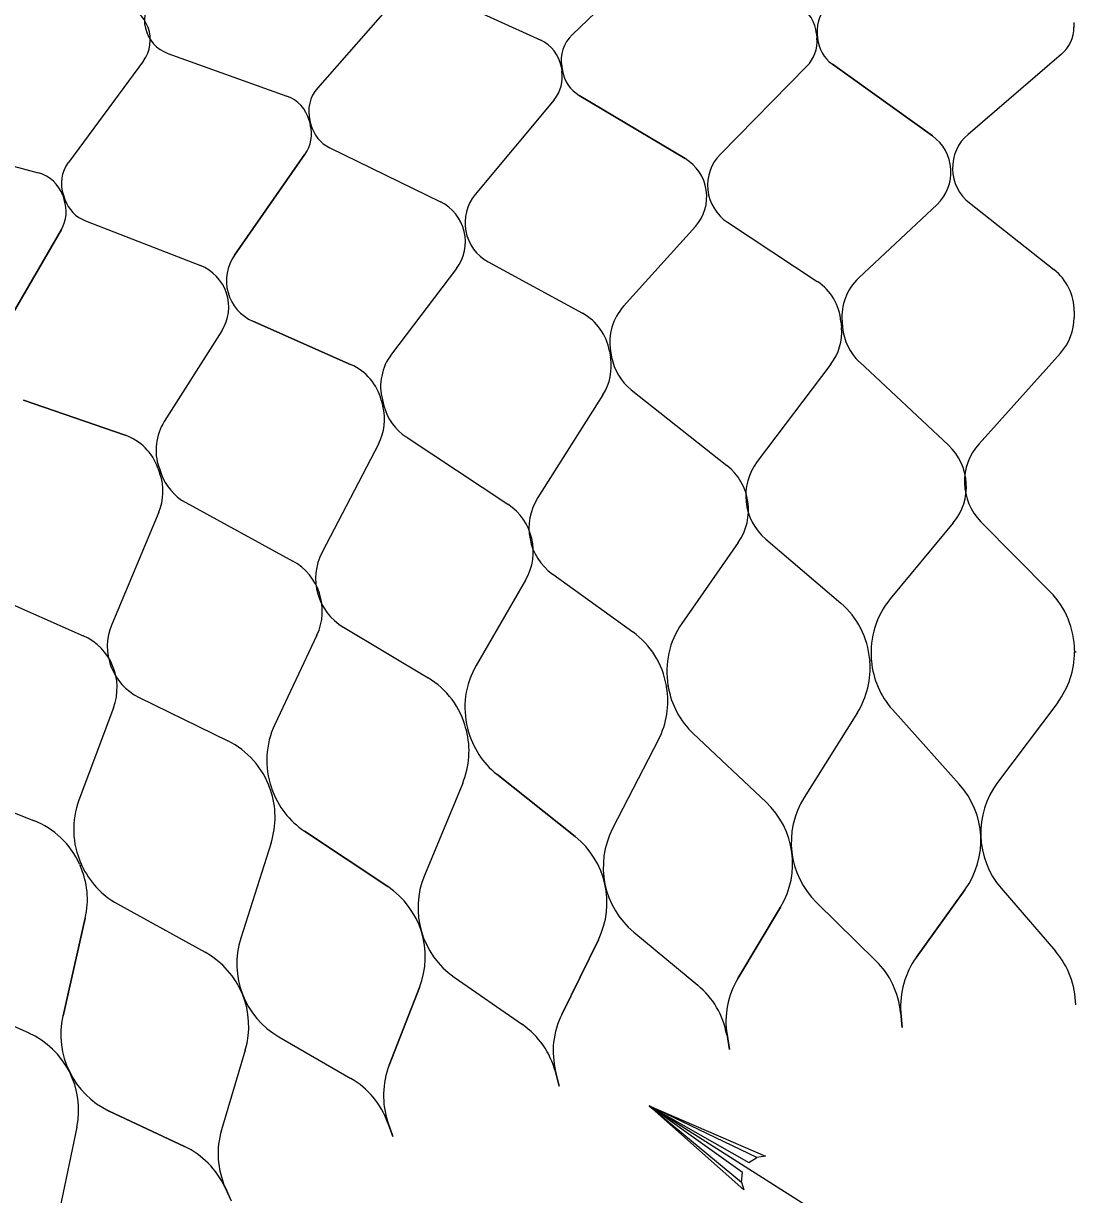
# Model space of a CAD drawing. Extents: x 638850 to 644908, y 297188 to 298900.
# Drawn here: x 639804.21 to 639844.97, y 297624.99 to 297670.4 of the extents above; entities that cross this region are included whole.
import ezdxf

# ---------------------------------------------------------------- set-up
doc = ezdxf.new("R2010")
doc.units = 0
for name, color, linetype in [('1', 7, 'Continuous'), ('5', 7, 'Continuous'), ('50', 7, 'Continuous')]:
    doc.layers.add(name, color=color, linetype=linetype)

msp = doc.modelspace()

# ---------------------------------------------------------------- linework, layer by layer
at = {"layer": '1'}
msp.add_line((639867.623, 297603.567), (639828.475, 297628.426), dxfattribs=at)
msp.add_lwpolyline([(639832.059, 297625.464), (639832.093, 297625.839), (639828.475, 297628.426), (639832.059, 297625.464), (639832.15, 297625.167), (639828.475, 297628.426), (639832.339, 297626.233), (639832.653, 297626.425), (639828.475, 297628.426), (639832.982, 297626.477), (639832.653, 297626.425)], dxfattribs=at)
at = {"layer": '5'}
for p, q in [((639829.011, 297673.355), (639825.486, 297669.958)), ((639818.844, 297671.576), (639815.616, 297667.895)), ((639819.818, 297671.784), (639824.271, 297669.75)), ((639844.943, 297670.432), (639844.943, 297670.259)), ((639834.964, 297669.997), (639834.979, 297669.824)), ((639834.991, 297669.999), (639835.006, 297669.827)), ((639808.861, 297668.951), (639805.953, 297665.012)), ((639809.814, 297669.24), (639814.422, 297667.586)), ((639844.462, 297669.212), (639840.836, 297666.1)), ((639825.057, 297668.727), (639825.086, 297668.556)), ((639825.084, 297668.732), (639825.113, 297668.561)), ((639834.587, 297668.74), (639831.235, 297665.336)), ((639835.576, 297668.825), (639839.458, 297666.04)), ((639825.765, 297667.611), (639829.867, 297665.161)), ((639824.787, 297667.444), (639821.731, 297663.771)), ((639815.291, 297666.633), (639815.334, 297666.465)), ((639815.318, 297666.639), (639815.361, 297666.472)), ((639800.059, 297665.867), (639804.789, 297664.605)), ((639815.129, 297665.331), (639812.392, 297661.415)), ((639816.09, 297665.579), (639820.383, 297663.482)), ((639805.735, 297663.727), (639805.792, 297663.564)), ((639805.761, 297663.736), (639805.818, 297663.573)), ((639839.634, 297663.384), (639836.599, 297660.532)), ((639840.892, 297663.439), (639844.164, 297660.861)), ((639806.62, 297662.745), (639811.073, 297661.014)), ((639830.264, 297662.529), (639827.479, 297659.432)), ((639831.513, 297662.689), (639834.99, 297660.394)), ((639805.683, 297662.417), (639803.283, 297658.285)), ((639822.23, 297661.156), (639825.887, 297659.16)), ((639820.999, 297660.892), (639818.483, 297657.573)), ((639813.109, 297658.851), (639816.919, 297657.169)), ((639835.911, 297658.843), (639835.931, 297658.606)), ((639835.955, 297658.847), (639835.975, 297658.61)), ((639844.952, 297659.239), (639844.952, 297659)), ((639811.904, 297658.485), (639809.674, 297654.967)), ((639826.934, 297657.692), (639826.974, 297657.457)), ((639826.978, 297657.7), (639827.018, 297657.465)), ((639844.423, 297657.617), (639841.265, 297654.102)), ((639835.519, 297657.183), (639832.667, 297653.416)), ((639836.623, 297657.277), (639840.074, 297654.05)), ((639827.775, 297656.191), (639831.485, 297653.264)), ((639804.212, 297655.791), (639808.15, 297654.433)), ((639818.086, 297655.793), (639818.145, 297655.563)), ((639818.129, 297655.804), (639818.189, 297655.574)), ((639826.683, 297656.005), (639824.156, 297652.012)), ((639819.05, 297654.368), (639822.991, 297651.762)), ((639817.977, 297654.091), (639815.793, 297649.901)), ((639809.428, 297653.16), (639809.506, 297652.935)), ((639809.469, 297653.175), (639809.548, 297652.95)), ((639810.507, 297651.821), (639814.653, 297649.554)), ((639809.461, 297651.455), (639807.637, 297647.096)), ((639840.265, 297651.031), (639837.821, 297648.084)), ((639841.337, 297651.077), (639844.028, 297648.354)), ((639831.928, 297650.272), (639829.739, 297647.131)), ((639832.992, 297650.408), (639835.901, 297647.92)), ((639824.732, 297649.042), (639827.84, 297646.806)), ((639802.208, 297648.567), (639806.529, 297646.655)), ((639823.683, 297648.817), (639821.765, 297645.504)), ((639815.589, 297646.678), (639813.956, 297643.215)), ((639816.616, 297646.989), (639819.9, 297645.021)), ((639837.023, 297645.732), (639837.028, 297645.672)), ((639837.087, 297645.737), (639837.092, 297645.678)), ((639844.963, 297646.08), (639844.963, 297646.02)), ((639829.141, 297644.72), (639829.151, 297644.661)), ((639829.204, 297644.731), (639829.214, 297644.672)), ((639807.703, 297643.867), (639806.365, 297640.28)), ((639808.7, 297644.264), (639812.137, 297642.578)), ((639844.314, 297644.073), (639841.984, 297640.968)), ((639836.545, 297643.677), (639834.483, 297640.389)), ((639837.908, 297643.794), (639840.499, 297640.904)), ((639821.371, 297643.051), (639821.386, 297642.993)), ((639821.433, 297643.067), (639821.448, 297643.01)), ((639828.837, 297642.632), (639827.057, 297639.183)), ((639830.185, 297642.863), (639833.009, 297640.2)), ((639822.567, 297641.288), (639825.604, 297638.871)), ((639801.04, 297640.886), (639804.606, 297639.493)), ((639813.768, 297640.738), (639813.788, 297640.682)), ((639813.829, 297640.759), (639813.849, 297640.703)), ((639821.243, 297640.946), (639819.758, 297637.359)), ((639815.107, 297639.082), (639818.336, 297636.927)), ((639813.817, 297638.629), (639812.638, 297634.931)), ((639806.386, 297637.797), (639806.41, 297637.742)), ((639806.444, 297637.823), (639806.469, 297637.768)), ((639840.718, 297636.805), (639838.834, 297634.188)), ((639842.122, 297636.867), (639844.226, 297634.423)), ((639807.859, 297636.258), (639811.257, 297634.381)), ((639833.57, 297636.134), (639831.912, 297633.368)), ((639834.964, 297636.313), (639837.265, 297634.054)), ((639806.61, 297635.699), (639805.746, 297631.915)), ((639826.504, 297634.867), (639825.083, 297631.972)), ((639827.877, 297635.161), (639830.36, 297633.103)), ((639820.912, 297633.421), (639823.559, 297631.577)), ((639819.568, 297633.012), (639818.395, 297630.008)), ((639800.872, 297632.837), (639804.415, 297631.252)), ((639838.221, 297632.05), (639838.277, 297631.465)), ((639838.233, 297632.051), (639838.277, 297631.465)), ((639831.48, 297631.187), (639831.585, 297630.608)), ((639831.492, 297631.189), (639831.585, 297630.608)), ((639814.118, 297631.103), (639816.909, 297629.488)), ((639812.813, 297630.584), (639811.895, 297627.492)), ((639824.835, 297629.762), (639824.989, 297629.194)), ((639824.847, 297629.765), (639824.989, 297629.194)), ((639807.541, 297628.224), (639810.458, 297626.849)), ((639806.284, 297627.597), (639805.628, 297624.44)), ((639818.333, 297627.786), (639818.533, 297627.232)), ((639818.344, 297627.79), (639818.533, 297627.232)), ((639812.019, 297625.272), (639812.265, 297624.737)), ((639812.03, 297625.276), (639812.265, 297624.737))]:
    msp.add_line(p, q, dxfattribs=at)
for centre, radius, start, end in [((639807.752, 297669.77), 1.379, 323.555, 76.8511), ((639810.28, 297670.538), 1.379, 136.9548, 250.251), ((639836.365, 297670.118), 1.379, 129.1443, 184.9372), ((639833.59, 297669.88), 1.379, 4.8509, 60.6438), ((639843.564, 297670.258), 1.379, 310.6365, 0.0473), ((639823.698, 297668.496), 1.379, 9.6545, 65.4474), ((639826.443, 297668.965), 1.379, 133.9478, 189.7407), ((639833.605, 297669.708), 1.379, 315.44, 4.8509), ((639836.38, 297669.945), 1.379, 184.9372, 234.3481), ((639823.727, 297668.325), 1.379, 320.2436, 9.6545), ((639826.472, 297668.794), 1.379, 189.7407, 239.1516), ((639813.956, 297666.288), 1.379, 14.4581, 70.251), ((639816.652, 297666.986), 1.379, 138.7514, 194.5443), ((639814, 297666.121), 1.379, 325.0472, 14.4581), ((639816.696, 297666.818), 1.379, 194.5443, 243.9552), ((639838.454, 297664.64), 1.723, 313.2237, 54.3481), ((639841.959, 297664.793), 1.723, 130.6365, 231.7609), ((639832.463, 297664.127), 1.723, 135.44, 236.5644), ((639807.062, 297664.193), 1.379, 143.555, 199.3479), ((639828.983, 297663.682), 1.723, 318.0272, 59.1516), ((639804.434, 297663.273), 1.379, 19.2616, 75.0545), ((639804.491, 297663.109), 1.379, 329.8507, 19.2616), ((639807.119, 297664.03), 1.379, 199.3479, 248.7588), ((639819.626, 297661.933), 1.723, 322.8308, 63.9552), ((639823.056, 297662.669), 1.723, 140.2436, 241.368), ((639813.805, 297660.428), 1.723, 145.0472, 246.1716), ((639810.448, 297659.408), 1.723, 327.6344, 68.7588), ((639842.884, 297659.237), 2.068, 0.0473, 51.7609), ((639833.85, 297658.668), 2.068, 4.8509, 56.5644), ((639838.015, 297659.025), 2.068, 133.2237, 184.9372), ((639829.016, 297658.049), 2.068, 138.0272, 189.7407), ((639824.896, 297657.345), 2.068, 9.6545, 61.368), ((639842.884, 297658.999), 2.068, 318.0665, 0.0473), ((639833.87, 297658.431), 2.068, 322.8701, 4.8509), ((639838.035, 297658.788), 2.068, 184.9372, 226.918), ((639820.13, 297656.324), 2.068, 142.8308, 194.5443), ((639816.084, 297655.277), 2.068, 14.4581, 66.1716), ((639824.936, 297657.11), 2.068, 327.6737, 9.6545), ((639829.056, 297657.815), 2.068, 189.7407, 231.7216), ((639816.143, 297655.046), 2.068, 332.4772, 14.4581), ((639820.19, 297656.093), 2.068, 194.5443, 236.5251), ((639811.42, 297653.86), 2.068, 147.6344, 199.3479), ((639807.476, 297652.478), 2.068, 19.2616, 70.9751), ((639838.568, 297652.439), 2.206, 320.3289, 46.918), ((639842.906, 297652.628), 2.206, 138.0665, 224.6556), ((639834.425, 297652.084), 2.206, 142.8701, 229.4592), ((639811.499, 297653.635), 2.068, 199.3479, 241.3287), ((639830.118, 297651.533), 2.206, 325.1325, 51.7216), ((639807.554, 297652.253), 2.068, 337.2808, 19.2616), ((639821.774, 297649.922), 2.206, 329.9361, 56.5251), ((639826.02, 297650.832), 2.206, 147.6737, 234.2627), ((639817.749, 297648.881), 2.206, 152.4772, 239.0663), ((639813.595, 297647.619), 2.206, 334.7396, 61.3287), ((639840.315, 297646.016), 3.24, 140.3289, 184.9372), ((639841.723, 297646.077), 3.24, 0.0474, 44.6556), ((639833.795, 297645.458), 3.24, 4.8509, 49.4592), ((639809.671, 297646.244), 2.206, 157.2808, 243.8699), ((639832.397, 297645.279), 3.24, 145.1325, 189.7407), ((639805.637, 297644.638), 2.206, 339.5432, 66.1323), ((639825.947, 297644.176), 3.24, 9.6545, 54.2627), ((639833.8, 297645.398), 3.24, 327.9126, 4.8509), ((639840.32, 297645.956), 3.24, 184.9372, 221.8755), ((639841.723, 297646.017), 3.24, 323.109, 0.0474), ((639824.569, 297643.881), 3.24, 149.9361, 194.5443), ((639818.234, 297642.243), 3.24, 14.4581, 59.0663), ((639825.957, 297644.117), 3.24, 332.7162, 9.6545), ((639832.407, 297645.22), 3.24, 189.7407, 226.6791), ((639816.886, 297641.833), 3.24, 154.7396, 199.3479), ((639818.249, 297642.185), 3.24, 337.5197, 14.4581), ((639824.584, 297643.823), 3.24, 194.5443, 231.4826), ((639810.71, 297639.67), 3.24, 19.2616, 63.8699), ((639810.73, 297639.613), 3.24, 342.3233, 19.2616), ((639816.905, 297641.776), 3.24, 199.3479, 236.2862), ((639838.061, 297638.718), 3.274, 324.253, 41.8755), ((639844.603, 297639.003), 3.274, 143.109, 220.7315), ((639809.4, 297639.148), 3.24, 159.5432, 204.1514), ((639837.257, 297638.649), 3.274, 147.9126, 225.5351), ((639830.762, 297637.818), 3.274, 329.0566, 46.6791), ((639803.428, 297636.476), 3.24, 24.0652, 68.6734), ((639823.565, 297636.309), 3.274, 333.8602, 51.4826), ((639829.967, 297637.682), 3.274, 152.7162, 230.3386), ((639803.452, 297636.421), 3.24, 347.1269, 24.0652), ((639809.425, 297639.094), 3.24, 204.1515, 241.0898), ((639822.784, 297636.107), 3.274, 157.5197, 235.1422), ((639816.519, 297634.204), 3.274, 338.6637, 56.2862), ((639815.757, 297633.937), 3.274, 162.3233, 239.9458), ((639809.674, 297631.515), 3.274, 343.4673, 61.0898), ((639841.771, 297632.309), 3.24, 0.6684, 40.7315), ((639834.996, 297631.742), 3.24, 5.472, 45.5351), ((639841.463, 297632.295), 3.24, 144.253, 184.3161), ((639828.293, 297630.609), 3.24, 10.2755, 50.3386), ((639834.691, 297631.702), 3.24, 149.0566, 189.1197), ((639808.937, 297631.186), 3.274, 167.1269, 244.7494), ((639827.991, 297630.544), 3.24, 153.8602, 193.9233), ((639803.078, 297628.263), 3.274, 348.2709, 65.8933), ((639821.707, 297628.919), 3.24, 15.0791, 55.1422), ((639821.413, 297628.83), 3.24, 158.6637, 198.7268), ((639815.287, 297626.684), 3.24, 19.8827, 59.9458), ((639815, 297626.57), 3.24, 163.4673, 203.5304), ((639809.076, 297623.919), 3.24, 24.6862, 64.7494)]:
    msp.add_arc(centre, radius, start, end, dxfattribs=at)
at = {"layer": '50'}
for p, q in [((639844.97, 297670.259), (639844.943, 297670.259)), ((639835.006, 297669.827), (639834.979, 297669.824)), ((639844.462, 297669.212), (639840.836, 297666.1)), ((639825.113, 297668.561), (639825.086, 297668.556)), ((639834.587, 297668.74), (639831.235, 297665.336)), ((639839.458, 297666.04), (639835.576, 297668.825)), ((639829.867, 297665.161), (639825.765, 297667.611)), ((639824.787, 297667.444), (639821.731, 297663.771)), ((639815.334, 297666.465), (639815.361, 297666.472)), ((639812.392, 297661.415), (639815.129, 297665.331)), ((639816.09, 297665.579), (639820.383, 297663.482)), ((639805.792, 297663.564), (639805.818, 297663.573)), ((639836.599, 297660.532), (639839.634, 297663.384)), ((639840.892, 297663.439), (639844.164, 297660.861)), ((639806.62, 297662.745), (639811.073, 297661.014)), ((639827.479, 297659.432), (639830.264, 297662.529)), ((639831.513, 297662.689), (639834.99, 297660.394)), ((639803.283, 297658.285), (639805.683, 297662.417)), ((639822.23, 297661.156), (639825.887, 297659.16)), ((639820.999, 297660.892), (639818.483, 297657.573)), ((639816.919, 297657.169), (639813.109, 297658.851)), ((639811.904, 297658.485), (639809.674, 297654.967)), ((639808.15, 297654.433), (639804.212, 297655.791)), ((639837.092, 297645.678), (639837.028, 297645.672)), ((639845.027, 297646.02), (639844.963, 297646.02)), ((639829.151, 297644.661), (639829.141, 297644.72)), ((639829.141, 297644.72), (639829.151, 297644.661)), ((639844.314, 297644.073), (639841.984, 297640.968)), ((639836.545, 297643.677), (639834.483, 297640.389)), ((639840.499, 297640.904), (639837.908, 297643.794)), ((639821.386, 297642.993), (639821.371, 297643.051)), ((639821.371, 297643.051), (639821.386, 297642.993)), ((639828.837, 297642.632), (639827.057, 297639.183)), ((639833.009, 297640.2), (639830.185, 297642.863)), ((639825.604, 297638.871), (639822.567, 297641.288)), ((639813.788, 297640.682), (639813.768, 297640.738)), ((639813.768, 297640.738), (639813.788, 297640.682)), ((639821.243, 297640.946), (639819.758, 297637.359)), ((639818.336, 297636.927), (639815.107, 297639.082)), ((639813.817, 297638.629), (639812.638, 297634.931)), ((639806.41, 297637.742), (639806.469, 297637.768)), ((639838.834, 297634.188), (639840.718, 297636.805)), ((639842.122, 297636.867), (639844.226, 297634.423)), ((639807.859, 297636.258), (639811.257, 297634.381)), ((639831.912, 297633.368), (639833.57, 297636.134)), ((639834.964, 297636.313), (639837.265, 297634.054)), ((639805.746, 297631.915), (639806.61, 297635.699)), ((639825.083, 297631.972), (639826.504, 297634.867)), ((639827.877, 297635.161), (639830.36, 297633.103)), ((639820.912, 297633.421), (639823.559, 297631.577)), ((639818.395, 297630.008), (639819.568, 297633.012)), ((639800.872, 297632.837), (639804.415, 297631.252)), ((639838.221, 297632.05), (639838.277, 297631.465)), ((639838.277, 297631.465), (639838.233, 297632.051)), ((639831.48, 297631.187), (639831.585, 297630.608)), ((639831.585, 297630.608), (639831.492, 297631.189)), ((639814.118, 297631.103), (639816.909, 297629.488)), ((639812.813, 297630.584), (639811.895, 297627.492)), ((639824.835, 297629.762), (639824.989, 297629.194)), ((639824.989, 297629.194), (639824.847, 297629.765)), ((639810.458, 297626.849), (639807.541, 297628.224)), ((639806.284, 297627.597), (639805.628, 297624.44)), ((639818.333, 297627.786), (639818.533, 297627.232)), ((639818.533, 297627.232), (639818.344, 297627.79))]:
    msp.add_line(p, q, dxfattribs=at)
for centre, radius, start, end in [((639843.564, 297670.258), 1.379, 310.6365, 0.0473), ((639833.605, 297669.708), 1.379, 315.44, 4.8509), ((639836.38, 297669.945), 1.379, 184.9372, 234.3481), ((639823.727, 297668.325), 1.379, 320.2436, 9.6545), ((639826.472, 297668.794), 1.379, 189.7407, 239.1516), ((639814, 297666.121), 1.379, 325.0472, 14.4581), ((639816.696, 297666.818), 1.379, 194.5443, 243.9552), ((639838.454, 297664.64), 1.723, 313.2237, 54.3481), ((639841.959, 297664.793), 1.723, 130.6365, 231.7609), ((639832.463, 297664.127), 1.723, 135.44, 236.5644), ((639828.983, 297663.682), 1.723, 318.0272, 59.1516), ((639804.491, 297663.109), 1.379, 329.8507, 19.2616), ((639807.119, 297664.03), 1.379, 199.3479, 248.7588), ((639819.626, 297661.933), 1.723, 322.8308, 63.9552), ((639823.056, 297662.669), 1.723, 140.2436, 241.368), ((639813.805, 297660.428), 1.723, 145.0472, 246.1716), ((639810.448, 297659.408), 1.723, 327.6344, 68.7588), ((639842.884, 297659.237), 2.068, 0.0473, 51.7609), ((639833.85, 297658.668), 2.068, 4.8509, 56.5644), ((639838.015, 297659.025), 2.068, 133.2237, 184.9372), ((639829.016, 297658.049), 2.068, 138.0272, 189.7407), ((639824.896, 297657.345), 2.068, 9.6545, 61.368), ((639820.13, 297656.324), 2.068, 142.8308, 194.5443), ((639816.084, 297655.277), 2.068, 14.4581, 66.1716), ((639811.42, 297653.86), 2.068, 147.6344, 199.3479), ((639807.476, 297652.478), 2.068, 19.2616, 70.9751), ((639833.8, 297645.398), 3.24, 327.9126, 4.8509), ((639840.32, 297645.956), 3.24, 184.9372, 221.8755), ((639841.723, 297646.017), 3.24, 323.109, 0.0474), ((639825.957, 297644.117), 3.24, 332.7162, 9.6545), ((639832.407, 297645.22), 3.24, 189.7407, 226.6791), ((639818.249, 297642.185), 3.24, 337.5197, 14.4581), ((639824.584, 297643.823), 3.24, 194.5443, 231.4826), ((639810.73, 297639.613), 3.24, 342.3233, 19.2616), ((639816.905, 297641.776), 3.24, 199.3479, 236.2862), ((639838.061, 297638.718), 3.274, 324.253, 41.8755), ((639844.603, 297639.003), 3.274, 143.109, 220.7315), ((639837.257, 297638.649), 3.274, 147.9126, 225.5351), ((639830.762, 297637.818), 3.274, 329.0566, 46.6791), ((639823.565, 297636.309), 3.274, 333.8602, 51.4826), ((639829.967, 297637.682), 3.274, 152.7162, 230.3386), ((639803.452, 297636.421), 3.24, 347.1269, 24.0652), ((639809.425, 297639.094), 3.24, 204.1515, 241.0898), ((639822.784, 297636.107), 3.274, 157.5197, 235.1422), ((639816.519, 297634.204), 3.274, 338.6637, 56.2862), ((639815.757, 297633.937), 3.274, 162.3233, 239.9458), ((639809.674, 297631.515), 3.274, 343.4673, 61.0898), ((639841.771, 297632.309), 3.24, 0.6684, 40.7315), ((639834.996, 297631.742), 3.24, 5.472, 45.5351), ((639841.463, 297632.295), 3.24, 144.253, 184.3161), ((639828.293, 297630.609), 3.24, 10.2755, 50.3386), ((639834.691, 297631.702), 3.24, 149.0566, 189.1197), ((639808.937, 297631.186), 3.274, 167.1269, 244.7494), ((639827.991, 297630.544), 3.24, 153.8602, 193.9233), ((639803.078, 297628.263), 3.274, 348.2709, 65.8933), ((639821.707, 297628.919), 3.24, 15.0791, 55.1422), ((639821.413, 297628.83), 3.24, 158.6637, 198.7268), ((639815.287, 297626.684), 3.24, 19.8827, 59.9458), ((639815, 297626.57), 3.24, 163.4673, 203.5304), ((639809.076, 297623.919), 3.24, 24.6862, 64.7494)]:
    msp.add_arc(centre, radius, start, end, dxfattribs=at)

doc.saveas('drawing.dxf')
